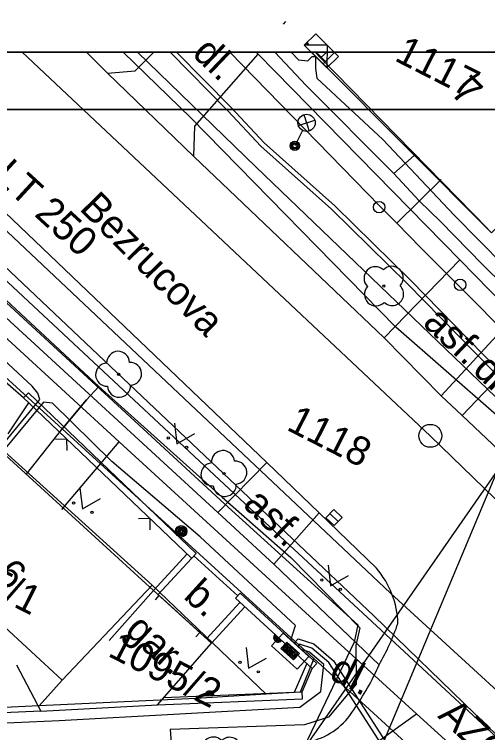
# Model space of a CAD drawing. Extents: x -601580 to 4, y -1204314 to 4.
# Drawn here: x -595832.07 to -595811.49, y -1203068.1 to -1203036.82 of the extents above; entities that cross this region are included whole.
import ezdxf

# ---------------------------------------------------------------- set-up
doc = ezdxf.new("R2010")
doc.units = 0
for name, color, linetype in [('00-EON NN', 7, 'Continuous'), ('00-EON VN', 7, 'Continuous'), ('00-INNOGY-NTL', 7, 'Continuous'), ('00-INNOGY-STL', 7, 'Continuous'), ('00-KN-HRANICE PARCEL', 7, 'Continuous'), ('00-KN-PARC. CISLA', 7, 'Continuous'), ('00-KN-VNITRNI KRESBA', 7, 'Continuous'), ('00-POLOHOPIS', 7, 'Continuous'), ('00-RAZÍTKO', 7, 'Continuous'), ('00-SITE KOM. KABEL', 7, 'Continuous'), ('00-VAK-KANAL-POTRUBI', 7, 'Continuous'), ('00-VAK-VODA-RAD IGIS', 7, 'Continuous'), ('11-REKONSTRUKCE VODOVOD POPIS', 7, 'Continuous'), ('Vrstva 22', 7, 'Continuous'), ('Vrstva 25', 7, 'Continuous'), ('Vrstva 26', 7, 'Continuous'), ('Vrstva 27', 7, 'Continuous'), ('Vrstva 28', 7, 'Continuous'), ('Vrstva 31', 7, 'Continuous'), ('Vrstva 33', 7, 'Continuous'), ('Vrstva 36', 7, 'Continuous'), ('Vrstva 6', 7, 'Continuous'), ('Vrstva 8', 7, 'Continuous'), ('Vrstva 9', 7, 'Continuous')]:
    doc.layers.add(name, color=color, linetype=linetype)

# ---------------------------------------------------------------- blocks, each defined once
blk = doc.blocks.new('6.560')
at = {"layer": 'Vrstva 33'}
for p, q in [((-0.265, 0.86), (0.265, 1.39)), ((-0.265, 1.39), (0.265, 0.86)), ((0, 0.75), (0, 0))]:
    blk.add_line(p, q, dxfattribs=at)
for centre, radius in [((0, 1.125), 0.375), ((0, 0), 0.2), ((0, 0), 0.145), ((0, 0), 0.0876)]:
    blk.add_circle(centre, radius, dxfattribs=at)
blk = doc.blocks.new('6.560_2')
at = {"layer": 'Vrstva 33'}
for p, q in [((-0.265, 0.86), (0.265, 1.39)), ((-0.265, 1.39), (0.265, 0.86)), ((0, 0.75), (0, 0))]:
    blk.add_line(p, q, dxfattribs=at)
for centre, radius in [((0, 1.125), 0.375), ((0, 0), 0.2), ((0, 0), 0.145), ((0, 0), 0.0876)]:
    blk.add_circle(centre, radius, dxfattribs=at)
blk = doc.blocks.new('6.01A_6')
at = {"layer": 'Vrstva 25'}
for radius in [0.25, 0.2, 0.15, 0.1, 0.05]:
    blk.add_circle((0, 0), radius, dxfattribs=at)
blk = doc.blocks.new('6.14A_1034')
at = {"layer": 'Vrstva 28'}
blk.add_circle((0, 0), 0.25, dxfattribs=at)
blk = doc.blocks.new('3.13_554')
at = {"layer": 'Vrstva 22'}
blk.add_circle((0, 0), 0.05, dxfattribs=at)
for centre, start, end in [((0, 0.5), 0, 180), ((-0.5, 0), 90, 270), ((0.5, 0), 270, 90), ((0, -0.5), 180, 0)]:
    blk.add_arc(centre, 0.5, start, end, dxfattribs=at)
blk = doc.blocks.new('6.14B_30')
at = {"layer": 'Vrstva 31'}
blk.add_circle((0, 0), 0.25, dxfattribs=at)
blk = doc.blocks.new('3.13_560')
at = {"layer": 'Vrstva 22'}
blk.add_circle((0, 0), 0.05, dxfattribs=at)
for centre, start, end in [((0, 0.5), 360, 180), ((-0.5, 0), 90, 270), ((0.5, 0), 270, 90), ((0, -0.5), 180, 360)]:
    blk.add_arc(centre, 0.5, start, end, dxfattribs=at)
blk = doc.blocks.new('3.13_562')
at = {"layer": 'Vrstva 22'}
blk.add_circle((0, 0), 0.05, dxfattribs=at)
for centre, start, end in [((0, 0.5), 0, 180), ((-0.5, 0), 90, 270), ((0.5, 0), 270, 90), ((0, -0.5), 180, 0)]:
    blk.add_arc(centre, 0.5, start, end, dxfattribs=at)
blk = doc.blocks.new('6.30_318')
at = {"layer": 'Vrstva 27'}
blk.add_line((-0.25, 0), (0.25, 0), dxfattribs=at)
blk.add_lwpolyline([(-0.25, -0.25), (0.25, -0.25), (0.25, 0.25), (-0.25, 0.25)], close=True, dxfattribs=at)
blk = doc.blocks.new('VCHOD_244')
at = {"layer": 'Vrstva 6'}
blk.add_line((0, 0.25), (0, 0), dxfattribs=at)
blk = doc.blocks.new('VCHOD_246')
at = {"layer": 'Vrstva 6'}
blk.add_line((0, 0.25), (0, 0), dxfattribs=at)
blk = doc.blocks.new('3.14_132')
at = {"layer": 'Vrstva 36'}
blk.add_lwpolyline([(-0.5, 0.75), (0, 0), (0.5, 0.75)], dxfattribs=at)
for centre in [(-0.45, 0.05), (0.449, 0.05)]:
    blk.add_circle(centre, 0.05, dxfattribs=at)
blk = doc.blocks.new('3.14_134')
at = {"layer": 'Vrstva 36'}
blk.add_lwpolyline([(-0.5, 0.75), (0, 0), (0.5, 0.75)], dxfattribs=at)
for centre in [(-0.45, 0.05), (0.449, 0.05)]:
    blk.add_circle(centre, 0.05, dxfattribs=at)
blk = doc.blocks.new('3.14_136')
at = {"layer": 'Vrstva 36'}
blk.add_lwpolyline([(-0.5, 0.75), (0, 0), (0.5, 0.75)], dxfattribs=at)
for centre in [(-0.45, 0.05), (0.449, 0.05)]:
    blk.add_circle(centre, 0.05, dxfattribs=at)
blk = doc.blocks.new('3.14_138')
at = {"layer": 'Vrstva 36'}
blk.add_lwpolyline([(-0.5, 0.75), (0, 0), (0.5, 0.75)], dxfattribs=at)
for centre in [(-0.45, 0.05), (0.449, 0.05)]:
    blk.add_circle(centre, 0.05, dxfattribs=at)
blk = doc.blocks.new('3.13_852')
at = {"layer": 'Vrstva 22'}
blk.add_circle((0, 0), 0.05, dxfattribs=at)
for centre, start, end in [((0, 0.5), 359.9999, 179.9999), ((-0.5, 0), 89.9999, 269.9999), ((0.5, 0), 269.9999, 89.9999), ((0, -0.5), 179.9999, 359.9999)]:
    blk.add_arc(centre, 0.5, start, end, dxfattribs=at)
blk = doc.blocks.new('NN620')
at = {"layer": 'Vrstva 8'}
for points in [[(752, 4), (-748, 4)], [(-748, 4), (-748, -746)], [(752, -746), (752, 4)], [(368, -180), (-376, -180)], [(-376, -180), (-376, -558)], [(321, -227), (-329, -227)], [(-329, -227), (-329, -510)], [(274, -274), (-281, -274)], [(-281, -274), (-281, -463)], [(274, -463), (274, -274)], [(321, -510), (321, -227)], [(368, -558), (368, -180)], [(-376, -558), (368, -558)], [(-329, -510), (321, -510)], [(-281, -463), (274, -463)], [(227, -321), (-234, -321)], [(-234, -321), (-234, -416)], [(-234, -416), (227, -416)], [(-193, -369), (185, -369)], [(227, -416), (227, -321)], [(-748, -746), (752, -746)]]:
    blk.add_lwpolyline(points, dxfattribs=at)
blk = doc.blocks.new('NN630')
at = {"layer": 'Vrstva 9'}
for points in [[(-3, -700), (-703, 0)], [(-703, -700), (-703, 0), (697, 0), (697, -700)], [(-3, -700), (697, 0)], [(-703, -700), (697, -700)]]:
    blk.add_lwpolyline(points, dxfattribs=at)

msp = doc.modelspace()

# ---------------------------------------------------------------- linework, layer by layer
for points in [[(-595865.922, -1203035.968), (-595865.922, -1203038.468), (-595760.871, -1203038.468), (-595760.871, -1202889.968), (-595865.922, -1202889.968), (-595865.922, -1202892.468)], [(-595865.922, -1203184.468), (-595865.922, -1203186.968), (-595760.871, -1203186.968), (-595760.871, -1203038.468), (-595865.922, -1203038.468), (-595865.922, -1203040.968)], [(-595863.422, -1203184.468), (-595763.371, -1203184.468), (-595763.371, -1203040.968), (-595863.422, -1203040.968)]]:
    msp.add_lwpolyline(points)
at = {"layer": '00-EON NN'}
for points in [[(-595820.032, -1203038.468), (-595819.711, -1203038.794), (-595819.312, -1203038.849), (-595819.115, -1203038.653), (-595818.972, -1203038.652), (-595818.973, -1203038.794), (-595818.976, -1203039.179), (-595818.916, -1203039.591), (-595816.038, -1203042.269), (-595812.945, -1203045.561), (-595808.586, -1203049.98)], [(-595832.703, -1203055.69), (-595830.961, -1203053.586), (-595831.048, -1203053.321), (-595831.3, -1203053.002), (-595835.245, -1203049.355)], [(-595820.044, -1203064.068), (-595819.843, -1203063.426), (-595823.987, -1203059.576), (-595827.831, -1203056.283), (-595830.416, -1203053.755), (-595830.806, -1203053.711), (-595832.545, -1203055.813)], [(-595819.897, -1203064.203), (-595819.727, -1203064.018), (-595819.052, -1203064.226), (-595818.186, -1203064.966), (-595810.322, -1203077.226)], [(-595810.521, -1203077.29), (-595818.396, -1203065.048), (-595819.135, -1203064.413), (-595819.665, -1203064.246), (-595819.75, -1203064.339)], [(-595868.176, -1203069.135), (-595863.274, -1203069.095), (-595851.804, -1203068.607), (-595842.179, -1203068.132), (-595840.679, -1203068.057), (-595837.322, -1203067.891), (-595830.124, -1203067.572), (-595819.65, -1203066.992), (-595818.741, -1203066.31), (-595818.607, -1203065.131), (-595819.234, -1203064.591), (-595819.602, -1203064.476)]]:
    msp.add_lwpolyline(points, dxfattribs=at)
at = {"layer": '00-EON VN'}
for points in [[(-595760.871, -1203101.681), (-595764.651, -1203097.866), (-595767.537, -1203095.108), (-595768.072, -1203094.701), (-595774.996, -1203087.828), (-595777.119, -1203085.48), (-595781.138, -1203081.897), (-595786.481, -1203076.538), (-595792.778, -1203070.359), (-595793.862, -1203069.471), (-595801.828, -1203061.833), (-595806.682, -1203057.06), (-595810.544, -1203053.073), (-595814.974, -1203048.551), (-595818.275, -1203045.3), (-595821.347, -1203042.557), (-595822.786, -1203041.014), (-595825.299, -1203038.468)], [(-595760.871, -1203101.398), (-595764.512, -1203097.724), (-595767.408, -1203094.956), (-595767.941, -1203094.55), (-595774.851, -1203087.69), (-595776.978, -1203085.338), (-595781.001, -1203081.751), (-595786.339, -1203076.397), (-595792.644, -1203070.21), (-595793.729, -1203069.321), (-595801.688, -1203061.689), (-595806.541, -1203056.919), (-595810.401, -1203052.933), (-595814.832, -1203048.41), (-595818.138, -1203045.154), (-595821.206, -1203042.414), (-595822.642, -1203040.877), (-595825.018, -1203038.468)]]:
    msp.add_lwpolyline(points, dxfattribs=at)
at = {"layer": '00-INNOGY-NTL'}
msp.add_line((-595830.011, -1203058.383), (-595827.508, -1203055.427), dxfattribs=at)
for points in [[(-595845.978, -1203038.468), (-595841.679, -1203042.42), (-595841.541, -1203042.547), (-595827.508, -1203055.427), (-595818.037, -1203064.133), (-595814.585, -1203067.271)], [(-595876.118, -1203073.911), (-595853.681, -1203072.735), (-595838.497, -1203071.938), (-595835.651, -1203071.794), (-595819.369, -1203070.715), (-595814.585, -1203067.271)], [(-595762.941, -1203115.548), (-595765.714, -1203112.603), (-595775.206, -1203103.101), (-595780.897, -1203097.925), (-595784.824, -1203094.354), (-595785.087, -1203094.12), (-595803.909, -1203076.96), (-595804.291, -1203076.608), (-595814.585, -1203067.271)]]:
    msp.add_lwpolyline(points, dxfattribs=at)
at = {"layer": '00-INNOGY-STL'}
msp.add_line((-595815.439, -1203045.918), (-595813.51, -1203044.005), dxfattribs=at)
msp.add_lwpolyline([(-595760.781, -1203100.291), (-595764.19, -1203096.85), (-595766.995, -1203094.007), (-595771.253, -1203089.718), (-595775.293, -1203085.663), (-595776.827, -1203084.156), (-595776.976, -1203084.01), (-595783.485, -1203077.642), (-595785.377, -1203075.781), (-595787.059, -1203074.132), (-595789.987, -1203071.263), (-595791.739, -1203069.545), (-595792.037, -1203069.203), (-595793.884, -1203067.409), (-595800.309, -1203061.164), (-595802.649, -1203058.794), (-595806.24, -1203055.181), (-595812.629, -1203048.752), (-595814.387, -1203046.982), (-595815.439, -1203045.918), (-595816.171, -1203045.175), (-595817.805, -1203043.496), (-595822.695, -1203038.468)], dxfattribs=at)
at = {"layer": '00-KN-HRANICE PARCEL'}
for p, q in [((-595820.277, -1203037.151), (-595820.277, -1203037.151)), ((-595820.277, -1203037.151), (-595820.277, -1203037.151)), ((-595820.277, -1203037.151), (-595820.277, -1203037.151)), ((-595819.377, -1203038.072), (-595819.295, -1203038.156)), ((-595818.991, -1203038.468), (-595818.758, -1203038.707)), ((-595818.758, -1203038.707), (-595811.478, -1203046.162)), ((-595833.135, -1203052), (-595819.053, -1203064.872)), ((-595819.053, -1203064.872), (-595804.931, -1203077.775)), ((-595830.996, -1203066.926), (-595846.336, -1203067.632))]:
    msp.add_line(p, q, dxfattribs=at)
for points in [[(-595842.348, -1203038.468), (-595816.441, -1203063.004), (-595803.248, -1203075.816), (-595776.251, -1203101.694), (-595760.871, -1203116.518)], [(-595760.871, -1203101.762), (-595821.557, -1203043.476), (-595826.723, -1203038.468)], [(-595818.758, -1203038.707), (-595818.473, -1203038.444)], [(-595830.996, -1203066.926), (-595829.99, -1203065.811), (-595826.078, -1203061.676), (-595821.113, -1203066.427)], [(-595819.053, -1203064.872), (-595819.641, -1203066.335), (-595821.113, -1203066.427)], [(-595821.113, -1203066.427), (-595824.182, -1203066.614), (-595830.996, -1203066.926)]]:
    msp.add_lwpolyline(points, dxfattribs=at)
at = {"layer": '00-KN-VNITRNI KRESBA'}
msp.add_line((-595834.785, -1203053.786), (-595826.078, -1203061.676), dxfattribs=at)
msp.add_lwpolyline([(-595842.135, -1203061.983), (-595839.424, -1203064.239), (-595837.634, -1203062.267), (-595834.444, -1203065.193), (-595832.713, -1203063.314), (-595829.99, -1203065.811)], dxfattribs=at)
at = {"layer": '00-POLOHOPIS'}
for p, q in [((-595820.367, -1203037.24), (-595820.261, -1203037.135)), ((-595820.367, -1203037.24), (-595820.261, -1203037.135)), ((-595819.356, -1203038.051), (-595819.251, -1203038.157)), ((-595828.025, -1203039.375), (-595828.943, -1203038.468)), ((-595826.818, -1203039.277), (-595826.001, -1203038.468)), ((-595824.227, -1203041.684), (-595821.465, -1203038.556)), ((-595821.465, -1203038.556), (-595821.554, -1203038.468)), ((-595812.693, -1203047.501), (-595821.465, -1203038.556)), ((-595818.647, -1203038.98), (-595819.153, -1203038.468)), ((-595818.943, -1203038.468), (-595818.541, -1203038.875)), ((-595828.025, -1203039.375), (-595826.818, -1203039.277)), ((-595828.025, -1203039.375), (-595824.261, -1203043.006)), ((-595824.261, -1203043.006), (-595824.227, -1203041.684)), ((-595824.261, -1203043.006), (-595815.983, -1203050.906)), ((-595834.602, -1203043.416), (-595821.089, -1203056.332)), ((-595815.983, -1203050.906), (-595812.693, -1203047.501)), ((-595810.31, -1203049.96), (-595812.693, -1203047.501)), ((-595823.219, -1203058.503), (-595833.38, -1203049.166)), ((-595813.512, -1203053.432), (-595810.31, -1203049.96)), ((-595812.597, -1203054.281), (-595809.352, -1203050.885)), ((-595815.983, -1203050.906), (-595813.512, -1203053.432)), ((-595831.673, -1203053.514), (-595832.854, -1203052.489)), ((-595831.673, -1203053.514), (-595831.466, -1203053.298)), ((-595824.166, -1203060.289), (-595831.466, -1203053.298)), ((-595831.673, -1203053.514), (-595831.444, -1203053.734)), ((-595813.512, -1203053.432), (-595812.597, -1203054.281)), ((-595832.35, -1203055.082), (-595831.444, -1203053.734)), ((-595824.366, -1203060.498), (-595831.444, -1203053.734)), ((-595812.597, -1203054.281), (-595802.75, -1203063.672)), ((-595823.219, -1203058.503), (-595821.089, -1203056.332)), ((-595821.089, -1203056.332), (-595818.821, -1203058.524)), ((-595820.785, -1203060.757), (-595823.219, -1203058.503)), ((-595818.821, -1203058.524), (-595820.785, -1203060.757)), ((-595818.821, -1203058.524), (-595816.322, -1203060.941)), ((-595824.556, -1203060.316), (-595826.015, -1203061.906)), ((-595824.373, -1203060.506), (-595825.832, -1203062.095)), ((-595824.373, -1203060.506), (-595824.166, -1203060.289)), ((-595822.353, -1203062.133), (-595824.266, -1203060.394)), ((-595816.205, -1203065.139), (-595820.785, -1203060.757)), ((-595825.771, -1203062.129), (-595824.012, -1203063.74)), ((-595822.455, -1203062.245), (-595822.253, -1203062.024)), ((-595818.918, -1203065.087), (-595822.253, -1203062.024)), ((-595822.26, -1203062.424), (-595823.712, -1203064.005)), ((-595822.048, -1203062.618), (-595823.499, -1203064.198)), ((-595819.889, -1203066.333), (-595819.354, -1203065.093)), ((-595819.12, -1203065.308), (-595818.918, -1203065.087)), ((-595819.556, -1203066.319), (-595819.12, -1203065.308)), ((-595819.544, -1203066.618), (-595819.556, -1203066.319)), ((-595825.853, -1203066.882), (-595819.544, -1203066.618))]:
    msp.add_line(p, q, dxfattribs=at)
for points in [[(-595819.356, -1203038.051), (-595819.251, -1203038.157)], [(-595818.943, -1203038.468), (-595818.541, -1203038.875)], [(-595807.766, -1203042.814), (-595811.317, -1203046.334), (-595818.647, -1203038.98), (-595818.134, -1203038.468)], [(-595827.947, -1203064.091), (-595826.015, -1203061.906), (-595834.668, -1203054.007), (-595838.039, -1203057.7)], [(-595824.366, -1203060.498), (-595831.444, -1203053.734)], [(-595829.777, -1203055.811), (-595829.788, -1203055.317), (-595830.283, -1203055.328)], [(-595826.162, -1203059.266), (-595826.173, -1203058.771), (-595826.668, -1203058.782)], [(-595831.98, -1203065.145), (-595830.928, -1203067.163), (-595825.853, -1203066.882), (-595823.499, -1203064.198), (-595826.015, -1203061.906), (-595827.947, -1203064.091)], [(-595819.12, -1203065.308), (-595822.455, -1203062.245)], [(-595831.98, -1203065.145), (-595830.928, -1203067.163), (-595834.839, -1203067.338), (-595835.55, -1203065.072)], [(-595825.58, -1203066.57), (-595819.556, -1203066.319)]]:
    msp.add_lwpolyline(points, dxfattribs=at)
for centre, radius, start, end in [((-595819.213, -1203063.447), 3.826, 1.5662, 40.9133), ((-595825.309, -1203059.919), 10.495, 330.1723, 340.9653), ((-595820.594, -1203063.955), 0.2, 137.4353, 317.4382), ((-595820.594, -1203063.955), 0.15, 137.4353, 317.4381), ((-595820.594, -1203063.955), 0.1, 137.4353, 317.4381), ((-595820.594, -1203063.955), 0.05, 137.4353, 317.4381), ((-595826.263, -1203060.752), 10.974, 324.6569, 336.4311), ((-595823.582, -1203066.487), 0.2, 2.3906, 182.3935), ((-595823.582, -1203066.487), 0.15, 2.3906, 182.3935), ((-595823.582, -1203066.487), 0.1, 2.3906, 182.3935), ((-595823.582, -1203066.487), 0.05, 2.3906, 182.3935), ((-595819.871, -1203065.57), 2.981, 284.3073, 329.131)]:
    msp.add_arc(centre, radius, start, end, dxfattribs=at)
at = {"layer": '00-RAZÍTKO'}
for points in [[(-596076.023, -1202889.968), (-595760.871, -1202889.968), (-595760.871, -1203038.468), (-596076.023, -1203038.468)], [(-596076.023, -1203038.468), (-595760.871, -1203038.468), (-595760.871, -1203186.968), (-596076.023, -1203186.968)], [(-596073.523, -1203040.968), (-595763.371, -1203040.968), (-595763.371, -1203184.468), (-596073.523, -1203184.468)]]:
    msp.add_lwpolyline(points, close=True, dxfattribs=at)
at = {"layer": '00-SITE KOM. KABEL'}
for points in [[(-595844.51, -1203038.468), (-595834.493, -1203047.482), (-595822.93, -1203058.14), (-595817.137, -1203063.401), (-595817.286, -1203064.156), (-595819.325, -1203068.403), (-595819.663, -1203069.353), (-595818.922, -1203076.8)], [(-595820.74, -1203038.468), (-595819.375, -1203039.919)], [(-595819.375, -1203039.919), (-595815.566, -1203043.744)], [(-595814.683, -1203042.959), (-595815.566, -1203043.744)], [(-595808.805, -1203050.565), (-595811.704, -1203047.708), (-595813.537, -1203045.843), (-595814.47, -1203044.942), (-595815.566, -1203043.744)], [(-595814.47, -1203044.942), (-595813.537, -1203045.843)], [(-595834.576, -1203047.271), (-595828.402, -1203053.019)], [(-595811.704, -1203047.708), (-595808.805, -1203050.565)], [(-595831.552, -1203056.846), (-595829.967, -1203054.836), (-595828.934, -1203053.601), (-595828.402, -1203053.019)], [(-595828.402, -1203053.019), (-595823.035, -1203057.839), (-595820.045, -1203060.473), (-595817.044, -1203063.527), (-595817.224, -1203064.3), (-595817.21, -1203065.99), (-595818.41, -1203067.421), (-595819.459, -1203067.763), (-595825.292, -1203067.957), (-595825.154, -1203069.912), (-595824.312, -1203077.557)], [(-595828.934, -1203053.601), (-595829.967, -1203054.836)], [(-595823.035, -1203057.839), (-595820.045, -1203060.473)], [(-595817.224, -1203064.3), (-595817.21, -1203065.99), (-595818.41, -1203067.421), (-595819.459, -1203067.763), (-595825.292, -1203067.957)]]:
    msp.add_lwpolyline(points, dxfattribs=at)
at = {"layer": '00-VAK-KANAL-POTRUBI'}
for points in [[(-595831.74, -1203038.468), (-595813.98, -1203055.172)], [(-595813.98, -1203055.172), (-595782.566, -1203085.649), (-595782.549, -1203085.666)]]:
    msp.add_lwpolyline(points, dxfattribs=at)
msp.add_circle((-595813.98, -1203055.172), 0.5, dxfattribs=at)
at = {"layer": '00-VAK-VODA-RAD IGIS'}
for points in [[(-595843.084, -1203038.468), (-595820.305, -1203059.743), (-595803.325, -1203075.511), (-595779.774, -1203097.299), (-595761.551, -1203118.402), (-595760.871, -1203119.013)], [(-595760.871, -1203113.966), (-595772.904, -1203101.952), (-595792.826, -1203082.998), (-595815.713, -1203062.017), (-595834.95, -1203043.866), (-595840.826, -1203038.468)], [(-595811.101, -1203054.268), (-595815.473, -1203050.446), (-595824.394, -1203041.326), (-595827.344, -1203038.468)]]:
    msp.add_lwpolyline(points, dxfattribs=at)
at = {"layer": '11-REKONSTRUKCE VODOVOD POPIS'}
for q in [(-595824.484, -1203075.989), (-595819.031, -1203075.705)]:
    msp.add_line((-595811.054, -1203056.66), q, dxfattribs=at)

# ---------------------------------------------------------------- block references
at = {"layer": '00-POLOHOPIS'}
for name, p, rotation in [('6.560', (-595819.873, -1203042.544), -26.986336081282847), ('6.560_2', (-595819.873, -1203042.544), -26.986336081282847), ('3.14_136', (-595825.003, -1203055.514), -26.986336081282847), ('3.14_134', (-595829.117, -1203058.348), -26.986336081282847), ('6.01A_6', (-595824.816, -1203059.331), -116.98633608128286), ('3.14_138', (-595818.32, -1203061.7), -26.986336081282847), ('3.14_132', (-595821.886, -1203065.289), -26.986336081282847)]:
    msp.add_blockref(name, p, dxfattribs=dict(at, rotation=rotation))
for name, p, xscale, yscale, rotation in [('6.14B_30', (-595816.204, -1203045.215), 0.9999994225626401, 0.9999994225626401, -43.64203412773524), ('3.13_554', (-595816, -1203048.652), 0.9999994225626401, 0.9999994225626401, -43.64203412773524), ('6.14A_1034', (-595812.681, -1203048.599), 0.9999994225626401, 0.9999994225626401, -43.64203412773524), ('3.13_852', (-595827.54, -1203052.491), 0.9999988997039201, 0.99999889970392, 2.236659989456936), ('3.13_562', (-595822.96, -1203056.812), 1.0000011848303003, 1.0000011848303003, 4.488116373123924), ('6.30_318', (-595818.17, -1203058.73), 1.00000053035, 1.00000053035, -44.01974257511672), ('VCHOD_246', (-595825.771, -1203062.129), 0.99999858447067, 0.9999985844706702, 137.49727934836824), ('VCHOD_244', (-595824.012, -1203063.74), 0.99999858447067, 0.9999985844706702, 137.49727934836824), ('3.13_560', (-595823.066, -1203069.146), 1.0000016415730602, 1.0000016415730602, -45.88161760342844)]:
    msp.add_blockref(name, p, dxfattribs=dict(at, xscale=xscale, yscale=yscale, rotation=rotation))
at = {"layer": 'Vrstva 26'}
for name, p, xscale, yscale, rotation in [('NN630', (-595818.972, -1203038.651), 0.001, 0.0010000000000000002, 134.66764174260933), ('NN630', (-595818.972, -1203038.651), 0.001, 0.0010000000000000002, 134.66764174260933), ('NN630', (-595818.972, -1203038.651), 0.001, 0.0010000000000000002, 134.66764174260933), ('NN620', (-595819.825, -1203064.272), 0.0010000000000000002, 0.0010000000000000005, -42.543952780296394)]:
    msp.add_blockref(name, p, dxfattribs=dict(at, xscale=xscale, yscale=yscale, rotation=rotation))

# ---------------------------------------------------------------- texts
at = {"layer": '00-KN-PARC. CISLA'}
for s, p in [('1117', (-595815.585, -1203038.808)), ('1118', (-595820.285, -1203054.888)), ('1095/1', (-595835.883, -1203060.689)), ('1095/2', (-595828.054, -1203064.738))]:
    msp.add_text(s, height=1.25, rotation=333.0137, dxfattribs=at).set_placement(p)
at = {"layer": '00-POLOHOPIS'}
for s, rotation, p in [('dl.', 316.358, (-595824.383, -1203038.583)), ('dl.', 316.358, (-595824.383, -1203038.583)), ('7', 314.9068, (-595813.144, -1203040.252)), ('Bezrucova', 314.7532, (-595829.283, -1203045.307)), ('asf.', 316.358, (-595814.352, -1203050.312)), ('dl.', 316.358, (-595812.182, -1203052.373)), ('asf.', 315.9804, (-595822.175, -1203058.216)), ('16', 317.6097, (-595833.644, -1203060.696)), ('b.', 317.7197, (-595824.762, -1203062.211)), ('gar.', 317.6626, (-595827.316, -1203063.728)), ('dl.', 333.0137, (-595818.44, -1203065.718))]:
    msp.add_text(s, height=1.25, rotation=rotation, dxfattribs=at).set_placement(p)
at = {"layer": '00-VAK-VODA-RAD IGIS'}
for s, rotation, p in [('LT 250', 317.4237, (-595833.024, -1203043.928)), ('AZC 200', 316.9537, (-595813.693, -1203067.405))]:
    msp.add_text(s, height=1.25, rotation=rotation, dxfattribs=at).set_placement(p)

doc.saveas('drawing.dxf')
